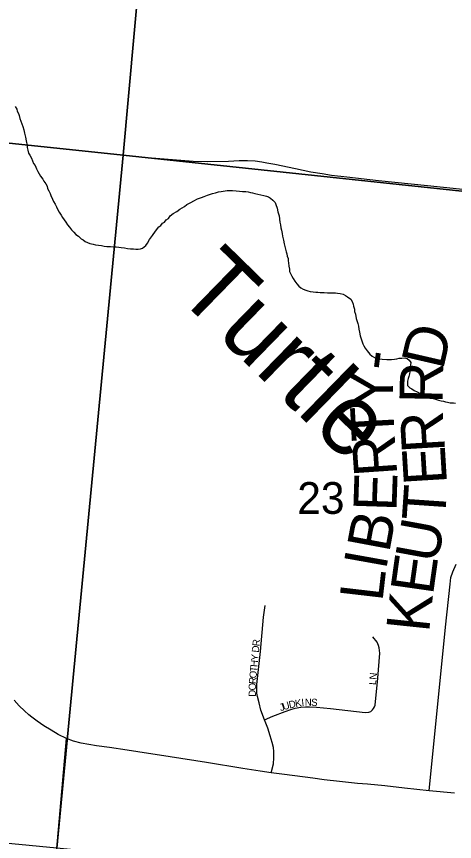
# Model space of a CAD drawing. Extents: x 0 to 1064, y 0 to 440.
# Drawn here: x 273.93 to 283.17, y 219.61 to 236.99 of the extents above; entities that cross this region are included whole.
import ezdxf

# ---------------------------------------------------------------- set-up
doc = ezdxf.new("R2010")
doc.units = 0
for name, color, linetype in [('GM_X_County_Road', 7, 'Continuous'), ('GM_X_Minor_River', 7, 'Continuous'), ('GM_X_Minor_River_Text', 7, 'Continuous'), ('GM_X_Section', 7, 'Continuous'), ('GM_X_Section_Text', 7, 'Continuous'), ('GM_X_State_Route', 7, 'Continuous'), ('GM_X_Township_Road', 7, 'Continuous'), ('GM_X_Township_Road_Text', 7, 'Continuous'), ('GM_X_Township_Subdivision', 7, 'Continuous'), ('GM_X_Township_Subdivision_Text', 7, 'Continuous')]:
    doc.layers.add(name, color=color, linetype=linetype)

msp = doc.modelspace()

# ---------------------------------------------------------------- linework, layer by layer
at = {"layer": 'GM_X_County_Road'}
for points in [[(261.851, 235.548), (262.723, 235.458), (265.175, 235.211), (267.934, 234.924), (268.855, 234.831), (269.925, 234.722), (274.262, 234.275)], [(274.262, 234.275), (276.693, 234.024), (277.656, 233.944), (277.968, 233.935), (278.404, 233.944), (278.629, 233.958), (278.805, 233.962), (278.967, 233.951), (279.107, 233.934), (279.215, 233.911), (279.382, 233.88), (279.816, 233.791), (280.144, 233.723), (280.379, 233.683), (280.577, 233.653), (280.9, 233.612), (281.568, 233.537), (282.602, 233.435), (283.954, 233.294), (284.085, 233.288), (287.048, 232.962), (290.596, 232.591), (293.572, 232.295), (307.703, 230.989)]]:
    msp.add_lwpolyline(points, dxfattribs=at)
at = {"layer": 'GM_X_Minor_River'}
for points in [[(273.901, 235.099), (273.936, 235.044), (273.947, 235.001), (273.97, 234.952), (273.987, 234.909), (274.003, 234.841), (274.025, 234.786), (274.042, 234.731), (274.064, 234.675), (274.086, 234.608), (274.102, 234.535), (274.118, 234.449)], [(274.118, 234.449), (274.133, 234.376), (274.155, 234.278), (274.159, 234.235), (274.17, 234.18), (274.186, 234.113), (274.209, 234.07), (274.249, 234.008), (274.272, 233.952), (274.288, 233.897), (274.323, 233.854), (274.351, 233.786), (274.38, 233.73), (274.409, 233.675), (274.438, 233.631), (274.484, 233.569), (274.507, 233.526), (274.548, 233.464), (274.577, 233.415), (274.587, 233.366), (274.616, 233.322), (274.639, 233.261), (274.655, 233.218), (274.69, 233.144), (274.712, 233.095), (274.747, 233.039), (274.776, 232.983), (274.798, 232.934), (274.833, 232.872), (274.873, 232.81), (274.902, 232.755), (274.937, 232.711), (274.972, 232.661), (275.007, 232.606), (275.048, 232.556), (275.095, 232.5), (275.142, 232.45), (275.183, 232.4), (275.242, 232.362), (275.295, 232.311), (275.337, 232.286), (275.379, 232.254), (275.427, 232.234), (275.481, 232.208), (275.547, 232.194), (275.596, 232.181), (275.662, 232.173), (275.723, 232.165), (275.778, 232.157), (275.838, 232.149), (275.911, 232.147), (275.978, 232.138), (276.033, 232.137), (276.087, 232.135), (276.142, 232.127), (276.209, 232.119), (276.275, 232.105), (276.336, 232.097), (276.403, 232.095), (276.451, 232.087), (276.5, 232.092), (276.549, 232.097), (276.592, 232.113), (276.661, 232.166), (276.693, 232.22), (276.738, 232.297), (276.802, 232.38), (276.866, 232.469), (276.935, 232.558), (276.979, 232.587), (277.011, 232.635), (277.054, 232.658), (277.087, 232.712), (277.136, 232.74), (277.175, 232.794), (277.237, 232.84), (277.312, 232.887), (277.374, 232.933), (277.479, 232.991), (277.523, 233.032), (277.61, 233.072), (277.672, 233.106), (277.747, 233.153), (277.833, 233.18), (277.888, 233.203), (277.962, 233.225), (278.024, 233.247), (278.067, 233.264), (278.128, 233.281), (278.19, 233.297), (278.251, 233.307), (278.337, 233.323), (278.379, 233.327), (278.434, 233.326), (278.489, 233.324), (278.568, 233.322), (278.635, 233.314), (278.701, 233.305), (278.768, 233.303), (278.817, 233.296), (278.865, 233.288)], [(278.865, 233.288), (278.908, 233.281), (278.962, 233.267), (279.022, 233.253), (279.089, 233.233), (279.149, 233.219), (279.204, 233.205), (279.246, 233.191), (279.294, 233.166), (279.341, 233.122), (279.388, 233.072), (279.405, 233.029), (279.433, 232.955), (279.448, 232.875), (279.47, 232.796), (279.49, 232.662), (279.5, 232.6), (279.51, 232.539), (279.521, 232.491), (279.537, 232.423), (279.547, 232.362), (279.563, 232.277), (279.579, 232.203), (279.6, 232.118), (279.622, 232.032), (279.632, 231.989), (279.643, 231.946), (279.66, 231.891), (279.664, 231.842), (279.669, 231.8), (279.679, 231.733), (279.689, 231.672), (279.693, 231.623), (279.71, 231.574), (279.739, 231.518), (279.768, 231.469), (279.802, 231.413), (279.843, 231.363), (279.89, 231.313), (279.932, 231.275), (279.979, 231.244), (280.033, 231.224), (280.076, 231.21), (280.13, 231.196), (280.191, 231.188), (280.245, 231.187), (280.288, 231.185), (280.336, 231.178), (280.379, 231.177), (280.422, 231.175), (280.495, 231.173), (280.574, 231.171), (280.616, 231.169), (280.659, 231.168), (280.707, 231.166), (280.762, 231.159), (280.822, 231.139), (280.87, 231.113), (280.918, 231.087), (280.983, 231.036), (281.012, 230.987), (281.035, 230.932), (281.039, 230.889), (281.062, 230.827), (281.066, 230.779), (281.082, 230.718), (281.098, 230.626), (281.12, 230.565), (281.131, 230.522), (281.147, 230.467), (281.157, 230.406), (281.168, 230.344), (281.183, 230.265), (281.194, 230.222), (281.216, 230.155), (281.238, 230.093), (281.261, 230.05), (281.29, 230.001), (281.331, 229.945), (281.39, 229.876), (281.437, 229.838), (281.485, 229.806), (281.533, 229.793), (281.581, 229.779), (281.648, 229.771), (281.745, 229.768), (281.8, 229.766), (281.843, 229.765), (281.904, 229.775), (281.959, 229.78), (282.002, 229.79), (282.063, 229.795), (282.118, 229.799), (282.172, 229.785), (282.214, 229.753), (282.249, 229.704), (282.247, 229.655), (282.251, 229.6), (282.244, 229.558), (282.23, 229.504), (282.222, 229.462)], [(282.222, 229.462), (282.208, 229.407), (282.195, 229.365), (282.181, 229.311), (282.179, 229.263), (282.178, 229.22), (282.231, 229.17), (282.273, 229.144), (282.32, 229.112), (282.387, 229.086), (282.452, 229.048), (282.5, 229.016), (282.566, 228.989), (282.614, 228.976), (282.675, 228.956), (282.771, 228.929), (282.837, 228.908), (282.892, 228.894), (282.94, 228.887), (282.982, 228.873), (283.025, 228.866), (283.085, 228.852), (283.152, 228.85), (283.194, 228.843)]]:
    msp.add_lwpolyline(points, dxfattribs=at)
at = {"layer": 'GM_X_Section'}
for points in [[(261.545, 252.577), (262.096, 252.537), (277.718, 251.02), (276.183, 234.07), (259.813, 235.795)], [(277.718, 251.02), (278.753, 250.922), (293.94, 249.48), (292.003, 232.393), (276.183, 234.07)], [(259.813, 235.795), (276.183, 234.07), (274.783, 219.463), (258.349, 221.043)], [(292.003, 232.393), (290.417, 217.941), (274.783, 219.463), (276.183, 234.07)]]:
    msp.add_lwpolyline(points, close=True, dxfattribs=at)
at = {"layer": 'GM_X_State_Route'}
msp.add_lwpolyline([(283.176, 220.624), (282.641, 220.677), (282.12, 220.732), (281.703, 220.777), (281.335, 220.812), (281.123, 220.831), (280.749, 220.868), (280.422, 220.907), (280.184, 220.942), (279.588, 221.02), (279.308, 221.052), (279.07, 221.087), (278.709, 221.141), (277.937, 221.273), (277.176, 221.393), (276.489, 221.498), (276.263, 221.533), (275.894, 221.586), (275.621, 221.624), (275.455, 221.649), (275.294, 221.681), (275.136, 221.721), (274.989, 221.775), (274.813, 221.859), (274.664, 221.949), (274.51, 222.042), (274.368, 222.141), (274.256, 222.228), (274.194, 222.277), (274.098, 222.359), (273.99, 222.465), (273.883, 222.583)], dxfattribs=at)
at = {"layer": 'GM_X_Township_Road'}
for points in [[(282.641, 220.677), (282.983, 224.126), (283.081, 225.031), (283.099, 225.171), (283.137, 225.29), (283.211, 225.453)], [(273.976, 211.395), (274.016, 211.476), (274.564, 216.987), (274.989, 221.775)]]:
    msp.add_lwpolyline(points, dxfattribs=at)
at = {"layer": 'GM_X_Township_Subdivision'}
for points in [[(279.308, 221.052), (279.352, 221.242), (279.358, 221.37), (279.358, 221.439), (279.358, 221.503), (279.352, 221.585), (279.329, 221.689), (279.282, 221.834), (279.236, 221.991), (279.166, 222.171), (279.085, 222.375), (279.05, 222.526), (279.015, 222.66), (279.003, 222.735), (279.003, 222.869), (279.003, 222.915), (279.079, 223.607), (279.143, 224.333), (279.178, 224.583)], [(279.166, 222.171), (279.343, 222.244), (279.602, 222.349), (279.721, 222.386), (279.814, 222.413), (279.93, 222.436), (280.029, 222.444), (280.113, 222.444), (280.258, 222.436), (280.558, 222.407), (281.29, 222.328), (281.362, 222.331), (281.406, 222.349), (281.441, 222.381), (281.467, 222.41), (281.487, 222.442), (281.502, 222.479), (281.554, 223.049), (281.601, 223.572), (281.586, 223.688), (281.569, 223.74), (281.54, 223.804), (281.45, 223.92)]]:
    msp.add_lwpolyline(points, dxfattribs=at)

# ---------------------------------------------------------------- texts
at = {"layer": 'GM_X_Minor_River_Text'}
msp.add_text('Turtle', height=1.5154, rotation=315.7012, dxfattribs=at).set_placement((277.245, 231.165))
at = {"layer": 'GM_X_Section_Text'}
msp.add_text('23', height=0.6697, rotation=0, dxfattribs=at).set_placement((279.856, 226.511))
at = {"layer": 'GM_X_Township_Road_Text'}
for s, rotation, p in [('D', 77.0002, (282.929, 229.528)), ('-', 82.2795, (281.866, 229.506)), ('R', 88.7197, (282.918, 228.83)), ('Y', 90.7796, (281.879, 228.742)), ('T', 93.1943, (281.916, 228.073)), ('R', 93.4249, (282.975, 227.825)), ('R', 93.8846, (281.967, 227.331)), ('E', 93.4617, (283.016, 227.146)), ('E', 88.114, (281.946, 226.553)), ('T', 86.0818, (282.969, 226.342)), ('B', 79.4019, (281.793, 225.672)), ('U', 79.616, (282.811, 225.446)), ('I', 79.846, (281.727, 225.306)), ('E', 81.9469, (282.717, 224.782)), ('L', 83.381, (281.651, 224.645)), ('K', 84.0516, (282.635, 223.995))]:
    msp.add_text(s, height=0.909, rotation=rotation, dxfattribs=at).set_placement(p)
at = {"layer": 'GM_X_Township_Subdivision_Text'}
for s, height, rotation, p in [('R', 0.152, 84.5414, (279.058, 223.716)), ('D', 0.152, 84.5047, (279.045, 223.583)), ('Y', 0.152, 84.5413, (279.029, 223.411)), ('T', 0.152, 84.5286, (279.006, 223.172)), ('H', 0.152, 84.5047, (279.016, 223.278)), ('O', 0.152, 84.5503, (278.993, 223.039)), ('LN', 0.1515, 84.2894, (281.514, 222.899)), ('O', 0.152, 88.9071, (278.981, 222.789)), ('R', 0.152, 85.3815, (278.984, 222.92)), ('D', 0.152, 89.8907, (278.981, 222.656)), ('D', 0.152, 11.8887, (279.693, 222.41)), ('K', 0.152, 9.6168, (279.822, 222.437)), ('I', 0.152, 6.5285, (279.951, 222.459)), ('N', 0.152, 359.6284, (280.013, 222.466)), ('S', 0.152, 357.2126, (280.145, 222.465)), ('J', 0.152, 18.2276, (279.507, 222.35)), ('U', 0.152, 17.4466, (279.57, 222.371))]:
    msp.add_text(s, height=height, rotation=rotation, dxfattribs=at).set_placement(p)

doc.saveas('drawing.dxf')
